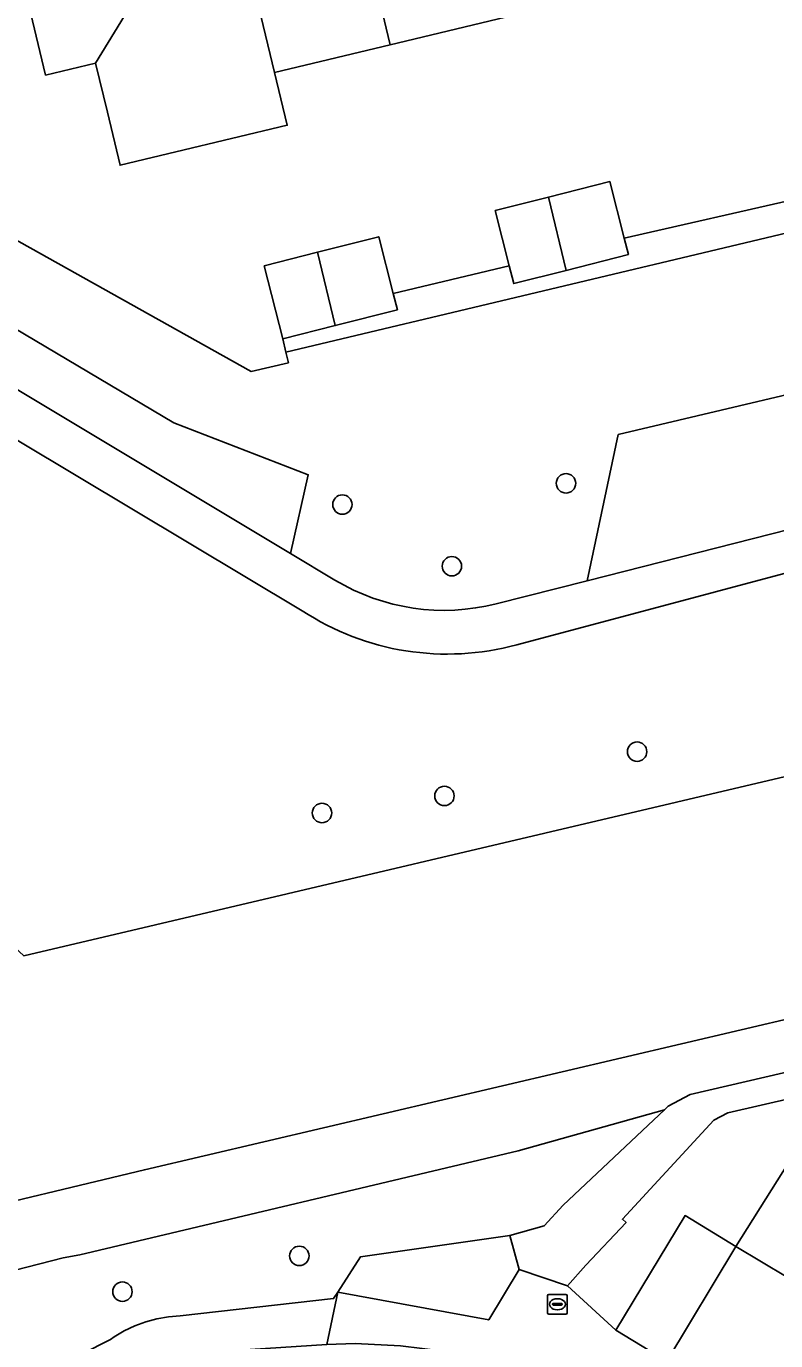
# Model space of a CAD drawing. Extents: x 158455 to 159797, y 387218 to 388672.
# Drawn here: x 159140.7 to 159178.4, y 388238.9 to 388305.2 of the extents above; entities that cross this region are included whole.
import ezdxf

# ---------------------------------------------------------------- set-up
doc = ezdxf.new("R2010")
doc.units = 0
for name, color, linetype in [('IMGEO_Boom', 7, 'Continuous'), ('IMGEO_Erf', 7, 'Continuous'), ('IMGEO_Groenvoorziening', 7, 'Continuous'), ('IMGEO_Haag', 7, 'Continuous'), ('IMGEO_Kolk', 7, 'Continuous'), ('IMGEO_Meer_plas_ven_vijver', 7, 'Continuous'), ('IMGEO_Pand', 7, 'Continuous'), ('IMGEO_Rijbaan_lokaal_open', 7, 'Continuous'), ('IMGEO_Voetpad_gesloten', 7, 'Continuous'), ('IMGEO_Voetpad_halfverhard', 7, 'Continuous'), ('IMGEO_Voetpad_open', 7, 'Continuous'), ('IMGEO_Walbescherming', 7, 'Continuous')]:
    doc.layers.add(name, color=color, linetype=linetype)

msp = doc.modelspace()

# ---------------------------------------------------------------- linework, layer by layer
at = {"layer": 'IMGEO_Boom'}
for centre in [(159167.867, 388282.119), (159156.59, 388281.049), (159162.111, 388277.938), (159171.45, 388268.584), (159161.735, 388266.351), (159155.561, 388265.492), (159154.419, 388243.152), (159145.5, 388241.347)]:
    msp.add_circle(centre, 0.489, dxfattribs=at)
at = {"layer": 'IMGEO_Erf'}
for points in [[(159164.818, 388305.63), (159159.004, 388304.241), (159153.168, 388302.847), (159153.808, 388300.177), (159145.38, 388298.163), (159144.742, 388300.834), (159144.149, 388303.316), (159141.622, 388302.713), (159140.784, 388306.221)], [(159124.611, 388303.082), (159151.988, 388287.755), (159153.868, 388288.203), (159153.746, 388288.731), (159153.585, 388289.407), (159152.652, 388293.088), (159155.343, 388293.77), (159158.428, 388294.551), (159159.152, 388291.695), (159165.007, 388293.09), (159164.302, 388295.871), (159166.985, 388296.551), (159170.078, 388297.334), (159170.801, 388294.482), (159179.653, 388296.508)], [(159232.521, 388236.953), (159227.503, 388239.949), (159222.732, 388242.798), (159220.469, 388239.009), (159220.161, 388239.193), (159212.981, 388243.48), (159207.681, 388246.645), (159209.684, 388250), (159211.503, 388253.046), (159207.515, 388255.594), (159207.729, 388256.065), (159182.901, 388250.325), (159180.313, 388249.804), (159176.437, 388243.633), (159179.013, 388242.079), (159182.095, 388247.195), (159189.614, 388242.663), (159194.726, 388239.581), (159202.168, 388235.095)]]:
    msp.add_lwpolyline(points, dxfattribs=at)
at = {"layer": 'IMGEO_Groenvoorziening'}
for points in [[(159098.736, 388324.747), (159111.164, 388294.006), (159114.225, 388286.503), (159118.712, 388285.478), (159120.785, 388281.472), (159125.62, 388268.209), (159127.554, 388264.203), (159128.245, 388261.578), (159129.488, 388259.229), (159131.837, 388258.815), (159133.909, 388259.644), (159138.745, 388259.92), (159140.521, 388258.292), (159180.077, 388267.596), (159197.291, 388271.77), (159226.366, 388278.68), (159240.151, 388282.002), (159242.599, 388282.559), (159246.527, 388283.452), (159247.324, 388283.633), (159258.387, 388286.258)], [(159211.641, 388292.334), (159210.329, 388298.386), (159203.742, 388296.816), (159203.48, 388297.916), (159202.879, 388300.439), (159153.746, 388288.731), (159153.868, 388288.203), (159151.988, 388287.755), (159124.611, 388303.082), (159125.994, 388306.172), (159124.696, 388309.515), (159119.659, 388307.373)], [(159124.588, 388296.216), (159126.342, 388295.163), (159128.289, 388296.087), (159129.017, 388296.178), (159129.502, 388296.111), (159129.963, 388295.944), (159130.402, 388295.667), (159148.084, 388285.166), (159154.869, 388282.552), (159153.977, 388278.576), (159156.208, 388277.237)], [(159154.57, 388275.686), (159123.245, 388294.425)], [(159164.351, 388276.041), (159168.93, 388277.205), (159170.504, 388284.575), (159199.239, 388291.372)], [(159252.627, 388289.946), (159245.102, 388288.821), (159245.727, 388286.216), (159241.848, 388285.315), (159241.206, 388288.092), (159237.696, 388286.369), (159208.328, 388279.425), (159207.698, 388279.031), (159207.106, 388278.829), (159206.486, 388278.755), (159205.863, 388278.811), (159205.266, 388278.995), (159204.72, 388279.299), (159204.249, 388279.711), (159203.874, 388280.211), (159202.093, 388284.114), (159195.44, 388281.988), (159165.383, 388273.979)], [(159254.646, 388273.156), (159249.974, 388271.978), (159249.385, 388271.836), (159245.461, 388270.891), (159243.582, 388270.438), (159228.828, 388266.972), (159196.084, 388259.134), (159182.716, 388255.974), (159146.612, 388247.495), (159136.359, 388245.036)], [(159131.574, 388240.239), (159142.507, 388243.053), (159143.349, 388243.209), (159165.456, 388248.457), (159172.826, 388250.521), (159173.019, 388250.703), (159174.124, 388251.296), (159182.602, 388253.259), (159191.845, 388255.847), (159206.244, 388259.282), (159221.41, 388262.938), (159221.995, 388263.812), (159232.87, 388266.219), (159239.544, 388267.856), (159245.072, 388268.975), (159245.419, 388267.978), (159245.846, 388268.079), (159250.447, 388269.154), (159255.012, 388270.14)], [(159212.627, 388258.841), (159179.385, 388251.147), (159176.026, 388250.369), (159175.327, 388250), (159170.713, 388245.003), (159170.891, 388244.839), (159168.859, 388242.679), (159167.947, 388241.642), (159170.382, 388239.402), (159173.867, 388245.184), (159176.437, 388243.633), (159180.313, 388249.804)]]:
    msp.add_lwpolyline(points, dxfattribs=at)
for points in [[(159153.977, 388278.576), (159154.869, 388282.552), (159148.084, 388285.166), (159130.402, 388295.667), (159129.963, 388295.944), (159129.502, 388296.111), (159129.017, 388296.178), (159128.289, 388296.087), (159126.342, 388295.163)], [(159168.93, 388277.205), (159194.881, 388283.803), (159201.881, 388286.347), (159199.239, 388291.372), (159170.504, 388284.575)], [(159157.512, 388243.107), (159165.031, 388244.188), (159166.763, 388244.666), (159167.728, 388245.714), (159172.273, 388250), (159172.826, 388250.521), (159165.456, 388248.457), (159143.349, 388243.209), (159142.507, 388243.053), (159131.574, 388240.239), (159133.617, 388233.239), (159144.89, 388238.939), (159145.081, 388239.068), (159145.589, 388239.366), (159146.121, 388239.617), (159146.673, 388239.82), (159147.241, 388239.973), (159147.821, 388240.074), (159148.407, 388240.123), (159156.147, 388241.001), (159156.354, 388241.321)], [(159165.512, 388242.467), (159165.031, 388244.188), (159157.512, 388243.107), (159156.354, 388241.321), (159163.973, 388239.926)]]:
    msp.add_lwpolyline(points, close=True, dxfattribs=at)
for centre, radius, start, end in [((159161.715, 388286.415), 10.703, 239.03292, 284.25597), ((159161.866, 388286.799), 13.293, 236.71453, 285.34348)]:
    msp.add_arc(centre, radius, start, end, dxfattribs=at)
at = {"layer": 'IMGEO_Haag'}
msp.add_lwpolyline([(159212.627, 388258.841), (159179.385, 388251.147), (159176.026, 388250.369), (159175.327, 388250), (159170.713, 388245.003), (159170.891, 388244.839), (159168.859, 388242.679), (159167.947, 388241.642), (159170.382, 388239.402), (159173.867, 388245.184), (159176.437, 388243.633), (159180.313, 388249.804)], dxfattribs=at)
at = {"layer": 'IMGEO_Kolk'}
for p, q in [((159166.931, 388240.287), (159166.931, 388241.139)), ((159167.006, 388241.213), (159167.858, 388241.213)), ((159167.932, 388241.139), (159167.932, 388240.287)), ((159167.19, 388240.707), (159167.19, 388240.719)), ((159167.628, 388240.67), (159167.23, 388240.67)), ((159167.233, 388240.756), (159167.631, 388240.756)), ((159167.442, 388240.433), (159167.417, 388240.433)), ((159167.419, 388240.993), (159167.444, 388240.993)), ((159167.674, 388240.719), (159167.674, 388240.707)), ((159167.858, 388240.213), (159167.006, 388240.213))]:
    msp.add_line(p, q, dxfattribs=at)
for points in [[(159166.931, 388240.287), (159166.931, 388241.139)], [(159167.006, 388241.213), (159167.858, 388241.213)], [(159167.932, 388241.139), (159167.932, 388240.287)], [(159167.858, 388240.213), (159167.006, 388240.213)]]:
    msp.add_lwpolyline(points, dxfattribs=at)
for centre, radius, start, end in [((159167.008, 388241.137), 0.0765, 91.55205, 178.44795), ((159167.008, 388241.137), 0.0765, 91.55205, 178.44795), ((159167.856, 388241.137), 0.0765, 1.55205, 88.44795), ((159167.856, 388241.137), 0.0765, 1.55205, 88.44795), ((159167.23, 388240.716), 0.0403, 85.87752, 175.75265), ((159167.227, 388240.706), 0.0366, 178.93798, 274.71019), ((159167.631, 388240.713), 0.043, 264.86636, 352.45326), ((159167.635, 388240.718), 0.0386, 1.73085, 96.63898), ((159167.008, 388240.289), 0.0765, 181.55205, 268.44795), ((159167.008, 388240.289), 0.0765, 181.55205, 268.44795), ((159167.856, 388240.289), 0.0765, 271.55205, 358.44795), ((159167.856, 388240.289), 0.0765, 271.55205, 358.44795)]:
    msp.add_arc(centre, radius, start, end, dxfattribs=at)
for centre, major_axis, ratio, start_param, end_param in [((159167.418, 388240.713), (-0.387, 0.002), 0.722429, 4.712389, 7.853982), ((159167.443, 388240.713), (-0.39, 0.002), 0.717154, 1.570796, 4.712389)]:
    msp.add_ellipse(centre, major_axis=major_axis, ratio=ratio, start_param=start_param, end_param=end_param, dxfattribs=at)
at = {"layer": 'IMGEO_Meer_plas_ven_vijver'}
for points in [[(159258.387, 388286.258), (159247.324, 388283.633), (159246.527, 388283.452), (159242.599, 388282.559), (159240.151, 388282.002), (159226.366, 388278.68), (159197.291, 388271.77), (159180.077, 388267.596), (159140.521, 388258.292)], [(159127.281, 388242.872), (159136.359, 388245.036), (159146.612, 388247.495), (159182.716, 388255.974), (159196.084, 388259.134), (159228.828, 388266.972), (159243.582, 388270.438), (159245.461, 388270.891), (159249.385, 388271.836), (159249.974, 388271.978), (159254.646, 388273.156)]]:
    msp.add_lwpolyline(points, dxfattribs=at)
at = {"layer": 'IMGEO_Pand'}
for points in [[(159151.142, 388311.302), (159153.168, 388302.847), (159159.004, 388304.241), (159156.666, 388314.005), (159154.996, 388313.606), (159155.308, 388312.297)], [(159162.788, 388314.134), (159158.638, 388313.143), (159158.337, 388314.404), (159156.666, 388314.005), (159159.004, 388304.241), (159164.818, 388305.63)], [(159148.657, 388310.708), (159148.068, 388313.174), (159139.606, 388311.152), (159137.597, 388310.672), (159137.016, 388309.726), (159138.887, 388305.768), (159140.784, 388306.221), (159141.622, 388302.713), (159144.149, 388303.316)], [(159151.142, 388311.302), (159148.657, 388310.708), (159144.149, 388303.316), (159144.742, 388300.834), (159145.38, 388298.163), (159153.808, 388300.177), (159153.168, 388302.847)], [(159170.078, 388297.334), (159166.985, 388296.551), (159167.867, 388292.857), (159171.011, 388293.653), (159170.801, 388294.482)], [(159166.985, 388296.551), (159164.302, 388295.871), (159165.007, 388293.09), (159165.235, 388292.19), (159167.867, 388292.857)], [(159158.428, 388294.551), (159155.343, 388293.77), (159156.228, 388290.076), (159159.361, 388290.87), (159159.152, 388291.695)], [(159156.228, 388290.076), (159155.343, 388293.77), (159152.652, 388293.088), (159153.585, 388289.407)], [(159182.888, 388234.102), (159184.054, 388236.036), (159182.891, 388236.736), (159184.958, 388240.167), (159187.278, 388238.769), (159189.614, 388242.663), (159182.095, 388247.195), (159179.013, 388242.079), (159176.437, 388243.633), (159172.957, 388237.849), (159180.838, 388233.096), (159181.829, 388234.74)], [(159176.437, 388243.633), (159173.867, 388245.184), (159170.382, 388239.402), (159172.957, 388237.849)]]:
    msp.add_lwpolyline(points, close=True, dxfattribs=at)
at = {"layer": 'IMGEO_Rijbaan_lokaal_open'}
msp.add_lwpolyline([(159215.766, 388210.056), (159214.533, 388210.799), (159211.979, 388212.339), (159207.188, 388215.239), (159204.561, 388216.822), (159201.973, 388218.382), (159199.821, 388219.618), (159200.068, 388220.079), (159172.357, 388236.946), (159172.957, 388237.849), (159170.382, 388239.402), (159167.947, 388241.642), (159165.512, 388242.467), (159163.973, 388239.926), (159156.354, 388241.321), (159155.803, 388238.684), (159157.231, 388238.74), (159159.529, 388238.614), (159161.701, 388238.348)], dxfattribs=at)
at = {"layer": 'IMGEO_Voetpad_gesloten'}
msp.add_lwpolyline([(159134.473, 388231.554), (159146.213, 388237.608), (159146.389, 388237.713), (159146.69, 388237.864), (159147.003, 388237.988), (159147.326, 388238.083), (159147.656, 388238.149), (159147.991, 388238.185), (159148.327, 388238.191), (159155.803, 388238.684), (159156.354, 388241.321), (159156.147, 388241.001), (159148.407, 388240.123), (159147.821, 388240.074), (159147.241, 388239.973), (159146.673, 388239.82), (159146.121, 388239.617), (159145.589, 388239.366), (159145.081, 388239.068), (159144.89, 388238.939), (159133.617, 388233.239)], dxfattribs=at)
at = {"layer": 'IMGEO_Voetpad_halfverhard'}
for points in [[(159156.208, 388277.237), (159153.977, 388278.576), (159126.342, 388295.163), (159124.588, 388296.216)], [(159123.245, 388294.425), (159154.57, 388275.686)], [(159165.383, 388273.979), (159195.44, 388281.988), (159202.093, 388284.114), (159210.455, 388286.911), (159217.884, 388289.24), (159238.331, 388294.051)], [(159209.956, 388289.282), (159201.881, 388286.347), (159194.881, 388283.803), (159168.93, 388277.205), (159164.351, 388276.041)]]:
    msp.add_lwpolyline(points, dxfattribs=at)
for centre, radius, start, end in [((159161.715, 388286.415), 10.703, 239.03292, 284.25597), ((159161.866, 388286.799), 13.293, 236.71453, 285.34348)]:
    msp.add_arc(centre, radius, start, end, dxfattribs=at)
at = {"layer": 'IMGEO_Voetpad_open'}
msp.add_lwpolyline([(159202.879, 388300.439), (159202.502, 388302.021), (159199.752, 388301.366), (159199.848, 388300.962), (159197.181, 388300.325), (159197.084, 388300.73), (159185.74, 388298.028), (159185.866, 388297.499), (159182.438, 388296.683), (159179.763, 388296.046), (159179.653, 388296.508), (159170.801, 388294.482), (159171.011, 388293.653), (159167.867, 388292.857), (159165.235, 388292.19), (159165.007, 388293.09), (159159.152, 388291.695), (159159.361, 388290.87), (159156.228, 388290.076), (159153.585, 388289.407), (159153.746, 388288.731)], close=True, dxfattribs=at)
for points in [[(159213.702, 388260.458), (159182.602, 388253.259), (159174.124, 388251.296), (159173.019, 388250.703), (159172.826, 388250.521), (159172.273, 388250), (159167.728, 388245.714), (159166.763, 388244.666), (159165.031, 388244.188), (159165.512, 388242.467), (159167.947, 388241.642), (159168.859, 388242.679), (159170.891, 388244.839), (159170.713, 388245.003), (159175.327, 388250)], [(159175.327, 388250), (159176.026, 388250.369), (159179.385, 388251.147), (159212.627, 388258.841)]]:
    msp.add_lwpolyline(points, dxfattribs=at)
at = {"layer": 'IMGEO_Walbescherming'}
msp.add_lwpolyline([(159146.612, 388247.495), (159136.359, 388245.036)], dxfattribs=at)

doc.saveas('drawing.dxf')
